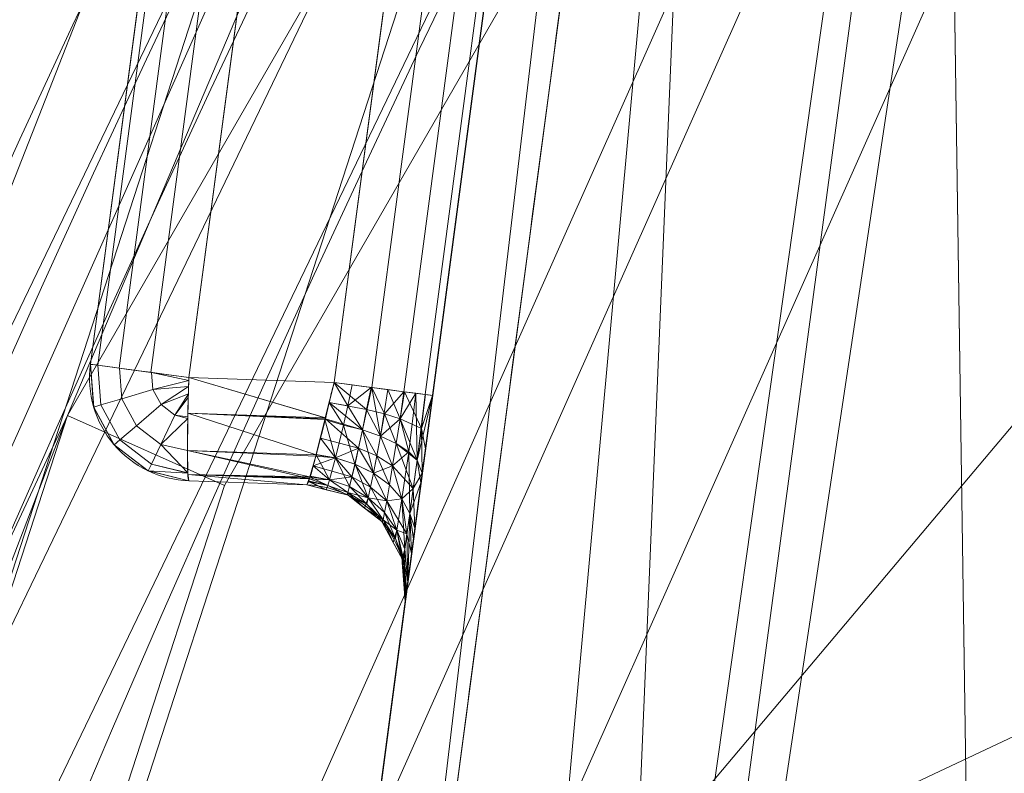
# Model space of a CAD drawing. Header units: millimetres. Extents: x -72 to 72, y -145 to 145.
# Tile 315 of 522: x -54.95 to -52.08, y 23.36 to 25.56. Entities that reach past the tile are written whole.
import ezdxf

# ---------------------------------------------------------------- set-up
doc = ezdxf.new("R2010")
doc.units = ezdxf.units.MM
doc.layers.add('1', color=7, linetype='CONTINUOUS')

msp = doc.modelspace()

# ---------------------------------------------------------------- linework, layer by layer
at = {"layer": '1', "color": 163, "linetype": 'Continuous', "lineweight": 13}
for p, q in [((-56.0092, 7.4308, -15.8119), (-52.1526, 36.5, -15.7782)), ((-52.1526, 36.5, -40.2218), (-56.0092, 7.4308, -40.1881)), ((-54.7463, 24.5534, -23.4991), (-54.4797, 26.5626, -23.4991)), ((-54.4797, 26.5626, -31.8422), (-54.7463, 24.5534, -31.8422)), ((-54.0365, 24.5006, -23.1844), (-53.766, 26.5394, -23.1844)), ((-53.766, 26.5394, -32.1569), (-54.0365, 24.5006, -32.1569)), ((-54.1928, 26.5245, -23.1993), (-54.4594, 24.5154, -23.1993)), ((-54.4594, 24.5154, -32.1421), (-54.1928, 26.5245, -32.1421)), ((-53.4791, 26.5014, -22.8846), (-53.7496, 24.4625, -22.8846)), ((-53.7496, 24.4625, -32.4567), (-53.4791, 26.5014, -32.4567)), ((-54.7463, 24.5534, -31.8422), (-54.7463, 24.5534, -23.4991)), ((-54.4594, 24.5154, -23.1993), (-54.0365, 24.5006, -23.1844)), ((-54.0365, 24.5006, -32.1569), (-54.4594, 24.5154, -32.1421)), ((-54.4594, 24.2142, -31.8422), (-54.1161, 24.2022, -31.8543)), ((-54.1161, 24.2022, -23.487), (-54.4594, 24.2142, -23.4991)), ((-54.4594, 24.2142, -23.4991), (-54.4594, 24.2142, -31.8422)), ((-54.1161, 24.2022, -31.8543), (-54.1161, 24.2022, -23.487)), ((-53.8291, 23.8629, -23.487), (-53.8291, 23.8629, -31.8543))]:
    msp.add_line(p, q, dxfattribs=at)
at = {"layer": '1', "color": 163, "linetype": 'Continuous', "lineweight": 13, "extrusion": (0, 0, -1)}
for centre, radius in [((0, 0, 144.0046), 61.0181), ((0, 0, 147), 60.9142), ((0, 0, 145), 60), ((0, 0, 146), 59.5), ((0, 0, 124.3698), 56.3953)]:
    msp.add_circle(centre, radius, dxfattribs=at)
at = {"layer": '1', "color": 163, "linetype": 'Continuous', "lineweight": 13}
for centre, radius in [((0, 0, -145), 60.4434), ((0, 0, -146.7071), 60.2071), ((0, 0, -146), 60)]:
    msp.add_circle(centre, radius, dxfattribs=at)
for centre, radius, start, end in [((0, 0, -142.5051), 63.5638, 137.72131, 170.379145), ((-54.4489, 24.514, -23.4991), 0.3, 172.4426, 268), ((-54.4489, 24.514, -31.8422), 0.3, 172.4426, 268)]:
    msp.add_arc(centre, radius, start, end, dxfattribs=at)
at = {"layer": '1', "color": 163, "linetype": 'Continuous', "lineweight": 13, "extrusion": (-0.131519, -0.991314, -1.94853e-16)}
for centre, start, end in [((-57.2, -23.4991, -17.14), 92.0175, 180), ((-57.2, -31.8422, -17.14), 180, 267.9825)]:
    msp.add_arc(centre, 0.3, start, end, dxfattribs=at)
at = {"layer": '1', "color": 163, "linetype": 'Continuous', "lineweight": 13, "extrusion": (0.998777, -0.034878, 0.03504)}
msp.add_arc((22.5988, -21.5479, -56.0607), 0.3, 89.8047, 180, dxfattribs=at)
at = {"layer": '1', "color": 163, "linetype": 'Continuous', "lineweight": 13, "extrusion": (-0.998777, 0.034878, 0.03504)}
msp.add_arc((-22.5988, -33.7594, 54.1216), 0.3, 269.8047, 360, dxfattribs=at)
at = {"layer": '1', "color": 163, "linetype": 'Continuous', "lineweight": 13, "extrusion": (0.131519, 0.991314, -2.08648e-16)}
for centre, start, end in [((56.8, -22.8846, 17.1809), 180, 267.9825), ((56.8, -32.4567, 17.1809), 92.0175, 180)]:
    msp.add_arc(centre, 0.3, start, end, dxfattribs=at)
at = {"layer": '1', "color": 163, "linetype": 'Continuous', "lineweight": 13, "extrusion": (0, 0, -1)}
for centre in [(54.1265, 23.9024, 23.487), (54.1265, 23.9024, 31.8543)]:
    msp.add_arc(centre, 0.3, 92, 187.5574, dxfattribs=at)
at = {"layer": '1', "color": 163, "linetype": 'Continuous', "lineweight": 13, "extrusion": (-0.991314, 0.131519, -1.38778e-17)}
for centre, major_axis, start_param, end_param in [((-53.7499, 24.4605, -23.485), (-0.0746, -0.5622, -0.2053), 0.345665, 1.91987), ((-53.7499, 24.4605, -31.8563), (-0.0746, -0.5622, 0.2053), 4.363315, 5.937521)]:
    msp.add_ellipse(centre, major_axis=major_axis, ratio=0.994688, start_param=start_param, end_param=end_param, dxfattribs=at)
at = {"layer": '1', "color": 163, "linetype": 'Continuous', "lineweight": 13}
for points, knots in [([(-55.8549, 7.4074, -13.2876), (-55.8265, 7.5773, -13.2398), (-55.7685, 7.9149, -13.1373), (-55.6492, 8.5829, -12.9119), (-55.4316, 9.7369, -12.4796), (-55.0953, 11.3543, -11.7958), (-54.6482, 13.2639, -10.927), (-54.1558, 15.1487, -10.0289), (-53.6164, 17.0145, -9.1185), (-53.0291, 18.8636, -8.2035), (-52.3939, 20.6977, -7.2904), (-51.7106, 22.5187, -6.386), (-50.9787, 24.3268, -5.4935), (-49.9359, 26.7175, -4.3198), (-48.5042, 29.6663, -2.8909), (-46.5723, 33.1336, -1.2579), (-45.1344, 35.3888, -0.242), (-44.376, 36.5, 0.2429)], [0, 0, 0, 0, 0.015625, 0.03125, 0.0625, 0.125, 0.1875, 0.25, 0.3125, 0.375, 0.4375, 0.5, 0.5625, 0.625, 0.75, 0.875, 1, 1, 1, 1]), ([(-51.5813, 36.4999, -45.0072), (-51.6522, 36.2377, -44.8575), (-51.7898, 35.7088, -44.5635), (-51.9829, 34.8977, -44.1505), (-52.1629, 34.0632, -43.7774), (-52.3014, 33.3441, -43.5214), (-52.4047, 32.7523, -43.3646), (-52.5002, 32.1655, -43.2498), (-52.567, 31.7061, -43.2091), (-52.6098, 31.3829, -43.2091), (-52.6527, 31.0601, -43.2086), (-52.7343, 30.4451, -43.2078), (-52.977, 28.6155, -43.2058), (-53.3442, 25.8481, -43.2023), (-53.8338, 22.1582, -43.1979), (-54.3233, 18.4683, -43.1934), (-54.8129, 14.7784, -43.1889), (-55.2209, 11.7034, -43.1855), (-55.5473, 9.2435, -43.182), (-55.7105, 8.0136, -43.1805), (-55.7921, 7.3986, -43.1802)], [0, 0, 0, 0, 0.03125, 0.0625, 0.09375, 0.125, 0.140625, 0.15625, 0.185938, 0.1875, 0.189062, 0.21875, 0.25, 0.375, 0.5, 0.625, 0.75, 0.875, 0.9375, 1, 1, 1, 1]), ([(-56.5, 0, 18.8148), (-56.5, 0.8525, 18.8148), (-56.4397, 2.5575, 18.7992), (-56.0802, 5.9497, 18.7093), (-55.1883, 10.1238, 18.4939), (-53.4522, 14.9297, 18.0897), (-51.1165, 19.4623, 17.5549), (-48.2543, 23.6596, 16.8962), (-44.9408, 27.4954, 16.1445), (-41.2478, 30.9483, 15.3319), (-38.574, 32.9925, 14.7564), (-37.1942, 33.9496, 14.462)], [0, 0, 0, 0, 0.0625, 0.125, 0.25, 0.375, 0.5, 0.625, 0.75, 0.875, 1, 1, 1, 1]), ([(-43.4941, 28.813, 9.6204), (-43.9221, 28.4025, 9.2513), (-44.7541, 27.5748, 8.4925), (-46.3243, 25.8936, 6.905), (-48.1179, 23.7455, 4.8105), (-49.6954, 21.5428, 2.6029), (-50.8309, 19.7538, 0.7804), (-51.6197, 18.4008, -0.6127), (-52.3485, 17.0339, -2.0246), (-53.019, 15.6516, -3.4504), (-53.592, 14.3442, -4.8008), (-53.9634, 13.4086, -5.7699), (-54.172, 12.8518, -6.3483), (-54.3767, 12.2931, -6.9264), (-54.705, 11.3402, -7.8942), (-55.1247, 9.9612, -9.2297), (-55.4562, 8.6866, -10.3781), (-55.6678, 7.7468, -11.1313), (-55.7835, 7.1882, -11.5352), (-55.8399, 6.8986, -11.7221), (-55.8679, 6.7502, -11.81)], [0, 0, 0, 0, 0.0625, 0.125, 0.25, 0.375, 0.4375, 0.5, 0.5625, 0.625, 0.6875, 0.738281, 0.75, 0.761719, 0.8125, 0.875, 0.9375, 0.96875, 0.984375, 1, 1, 1, 1])]:
    msp.add_open_spline(points, degree=3, knots=knots, dxfattribs=at)
for points in [[(-54.1161, 24.2022, -23.487), (-54.1154, 24.2022, -23.4671), (-54.1129, 24.2061, -23.4272), (-54.1066, 24.2234, -23.3699), (-54.0985, 24.2515, -23.3173), (-54.0889, 24.2891, -23.2712), (-54.0774, 24.3347, -23.2337), (-54.0646, 24.3865, -23.2057), (-54.051, 24.4425, -23.1885), (-54.0414, 24.4812, -23.1845), (-54.0365, 24.5006, -23.1844)], [(-54.1161, 24.2022, -31.8543), (-54.1103, 24.202, -32.0184), (-54.0741, 24.338, -32.1563), (-54.0365, 24.5006, -32.1569)]]:
    msp.add_open_spline(points, degree=3, dxfattribs=at)
for points in [[(-55.6479, 24.776, -147), (-40.7596, 45.2681, -147), (-44.9085, 44.2054, -147), (-48.3296, 42.2302, -147)], [(-55.6479, 24.776, -147), (-52.2583, 41.8173, -147), (-56.0152, 43.038, -147)], [(-55.1728, 42.6061, -142.3978), (-51.5818, 41.7705, -142.456), (-59.5749, 22.1627, -142.5051)], [(-48.3296, 42.2302, -147), (-52.2583, 41.8173, -147), (-55.6479, 24.776, -147)], [(-59.5749, 22.1627, -142.5051), (-51.5818, 41.7705, -142.456), (-49.4678, 41.9368, -142.4826)], [(-49.4678, 41.9368, -142.4826), (-48.4853, 41.1039, -142.5051), (-59.5749, 22.1627, -142.5051)], [(-56.8902, 41.5225, -163), (-52.4412, 40.0769, -163), (-55.841, -40.9879, -163), (-62.3, 0, -163)], [(-46.6895, -40.9879, -163), (-51.2652, -40.0152, -163), (-52.4412, 40.0769, -163), (-47.7888, 40.5659, -163)], [(-51.2652, -40.0152, -163), (-55.841, -40.9879, -163), (-52.4412, 40.0769, -163)], [(-48.8398, 28.1976, -124.3698), (-66.3716, 38.9758, -124.7375), (-63.8752, 24.819, -124.5816)], [(-54.1168, 14.9355, -10.0386), (-52.1526, 36.5, -15.7782), (-56.0092, 7.4308, -15.8119)], [(-54.007, 20.8528, -43.1963), (-56.0092, 7.4308, -40.1881), (-52.1526, 36.5, -40.2218)], [(-56.0092, 7.4308, -15.8119), (-52.1526, 36.5, -15.7782), (-55.1561, 13.8611, -22.9419), (-55.1902, 13.6043, -22.8846)], [(-55.7273, 9.5561, -32.5155), (-55.6975, 9.7807, -32.3844), (-52.1526, 36.5, -40.2218), (-56.0092, 7.4308, -40.1881)], [(-52.1526, 36.5, -40.2218), (-55.6975, 9.7807, -32.3844), (-55.3891, 12.105, -32.3999), (-55.3554, 12.359, -32.4567)], [(-52.1526, 36.5, -40.2218), (-55.3554, 12.359, -32.4567), (-55.1902, 13.6043, -32.4567)], [(-55.1902, 13.6043, -32.4567), (-55.1693, 13.762, -32.4358), (-52.1526, 36.5, -40.2218)], [(-55.1693, 13.762, -32.4358), (-55.1386, 13.993, -32.3147), (-52.1526, 36.5, -40.2218)], [(-52.1526, 36.5, -15.7782), (-55.1289, 14.0662, -23.1005), (-55.1561, 13.8611, -22.9419)], [(-52.1526, 36.5, -40.2218), (-55.1386, 13.993, -32.3147), (-54.9415, 15.4783, -32.3995), (-54.9076, 15.7343, -32.4567)], [(-54.8992, 15.7976, -22.8846), (-54.9198, 15.6421, -22.9053), (-55.1289, 14.0662, -23.1005), (-52.1526, 36.5, -15.7782)], [(-52.1526, 36.5, -40.2218), (-54.9076, 15.7343, -32.4567), (-54.1108, 21.7402, -32.4567)], [(-52.1526, 36.5, -15.7782), (-54.1108, 21.7402, -22.8846), (-54.8992, 15.7976, -22.8846)], [(-51.0663, 36.5, -10.0456), (-54.1168, 14.9355, -10.0386), (-53.7342, 16.5925, -9.3235)], [(-54.1168, 14.9355, -10.0386), (-51.0663, 36.5, -10.0456), (-52.1526, 36.5, -15.7782)], [(-52.1526, 36.5, -15.7782), (-54.0767, 21.997, -22.9419), (-54.1108, 21.7402, -22.8846)], [(-54.1108, 21.7402, -32.4567), (-54.0898, 21.8979, -32.4358), (-52.1526, 36.5, -40.2218)], [(-54.0898, 21.8979, -32.4358), (-54.0592, 22.129, -32.3147), (-52.1526, 36.5, -40.2218)], [(-52.1526, 36.5, -15.7782), (-54.0495, 22.2022, -23.1005), (-54.0767, 21.997, -22.9419)], [(-54.0592, 22.129, -32.3147), (-54.0385, 22.2849, -32.1099), (-52.1526, 36.5, -40.2218)], [(-53.7702, 24.3071, -22.9053), (-53.8008, 24.0764, -23.0264), (-54.0495, 22.2022, -23.1005), (-52.1526, 36.5, -15.7782)], [(-52.1526, 36.5, -40.2218), (-54.0385, 22.2849, -32.1099), (-53.7833, 24.2086, -32.3999), (-53.7496, 24.4625, -32.4567)], [(-52.1526, 36.5, -40.2218), (-52.7646, 30.2169, -43.2076), (-54.007, 20.8528, -43.1963)], [(-53.7496, 24.4625, -22.8846), (-53.7702, 24.3071, -22.9053), (-52.1526, 36.5, -15.7782)], [(-52.1526, 36.5, -15.7782), (-53.4791, 26.5014, -22.8846), (-53.7496, 24.4625, -22.8846)], [(-52.1526, 36.5, -40.2218), (-53.7496, 24.4625, -32.4567), (-53.4791, 26.5014, -32.4567)], [(-50.743, 36.5, -8.3391), (-53.7342, 16.5925, -9.3235), (-49.4231, 27.4007, -4.0068)], [(-50.743, 36.5, -8.3391), (-51.0663, 36.5, -10.0456), (-53.7342, 16.5925, -9.3235)], [(-48.7086, 35.3888, -146.7071), (-58.8914, 12.5178, -146.7071), (-58.1998, 12.3707, -146), (-48.1365, 34.9732, -146)], [(-48.541, 35.2671, -145), (-48.541, 35.2671, -146), (-58.6889, 12.4747, -146), (-58.6889, 12.4747, -145)], [(-48.541, 35.2671, -145), (-54.8127, 24.4042, -145), (-52.3455, 30.2217, -145)], [(-54.8127, 24.4042, -146), (-48.541, 35.2671, -146), (-48.1365, 34.9732, -146), (-54.356, 24.2008, -146)], [(-57.8423, 17.842, -146.9239), (-50.0135, 34.0986, -146.9239), (-50.3297, 34.3142, -147), (-58.208, 17.9548, -147)], [(-57.5323, 17.7464, -146.7071), (-49.7454, 33.9159, -146.7071), (-50.0135, 34.0986, -146.9239), (-57.8423, 17.842, -146.9239)], [(-51.4822, 16.7276, -123.8834), (-43.7933, 31.8177, -123.8834), (-45.6247, 33.1483, -124.3698), (-53.6351, 17.4271, -124.3698)], [(-55.0478, 31.7819, -142.5051), (-54.2181, 31.3028, -142.6799), (-61.036, 13.9311, -142.6799), (-61.9701, 14.1443, -142.5051)], [(-61.036, 13.9311, -142.6799), (-54.2181, 31.3028, -142.6799), (-53.3779, 30.8177, -143.2514), (-60.0901, 13.7152, -143.2514)], [(-59.4882, 13.5778, -144.0046), (-60.0901, 13.7152, -143.2514), (-53.3779, 30.8177, -143.2514), (-52.8432, 30.509, -144.0046)], [(-60.6838, 6.3781, -144.0046), (-52.8432, 30.509, -144.0046), (-52.3455, 30.2217, -145), (-60.1123, 6.3181, -145)], [(-57.4851, 18.678, -145), (-52.3455, 30.2217, -145), (-54.8127, 24.4042, -145)], [(-46.836, 29.6628, -59.588), (-48.3654, 25.2079, -59.4403), (-53.0751, 27.876, -43.2048)], [(-48.8398, 28.1976, -124.3698), (-63.8752, 24.819, -124.5816), (-63.0255, 11.3657, -124.52)], [(-63.0255, 11.3657, -124.52), (-55.5385, 9.7929, -124.3698), (-48.8398, 28.1976, -124.3698)], [(-53.7665, 22.665, -43.1985), (-53.0751, 27.876, -43.2048), (-48.3654, 25.2079, -59.4403)], [(-54.4797, 26.5626, -23.4991), (-54.7463, 24.5534, -23.4991), (-54.7247, 24.5506, -23.3867), (-54.4581, 26.5597, -23.3867)], [(-54.7463, 24.5534, -31.8422), (-54.4797, 26.5626, -31.8422), (-54.4581, 26.5597, -31.9546), (-54.7247, 24.5506, -31.9546)], [(-54.7463, 24.5534, -23.4991), (-54.4797, 26.5626, -23.4991), (-54.4797, 26.5626, -31.8422), (-54.7463, 24.5534, -31.8422)], [(-54.4581, 26.5597, -23.3867), (-54.7247, 24.5506, -23.3867), (-54.6629, 24.5424, -23.2907), (-54.3963, 26.5515, -23.2907)], [(-54.7247, 24.5506, -31.9546), (-54.4581, 26.5597, -31.9546), (-54.3963, 26.5515, -32.0506), (-54.6629, 24.5424, -32.0506)], [(-54.3963, 26.5515, -23.2907), (-54.6629, 24.5424, -23.2907), (-54.5699, 24.53, -23.225), (-54.3034, 26.5392, -23.225)], [(-54.6629, 24.5424, -32.0506), (-54.3963, 26.5515, -32.0506), (-54.3034, 26.5392, -32.1163), (-54.5699, 24.53, -32.1163)], [(-54.3034, 26.5392, -23.225), (-54.5699, 24.53, -23.225), (-54.4594, 24.5154, -23.1993), (-54.1928, 26.5245, -23.1993)], [(-54.5699, 24.53, -32.1163), (-54.3034, 26.5392, -32.1163), (-54.1928, 26.5245, -32.1421), (-54.4594, 24.5154, -32.1421)], [(-54.0365, 24.5006, -23.1844), (-53.766, 26.5394, -23.1844), (-54.1928, 26.5245, -23.1993), (-54.4594, 24.5154, -23.1993)], [(-53.766, 26.5394, -32.1569), (-54.0365, 24.5006, -32.1569), (-54.4594, 24.5154, -32.1421), (-54.1928, 26.5245, -32.1421)], [(-53.766, 26.5394, -23.1844), (-54.0365, 24.5006, -23.1844), (-53.926, 24.4859, -23.1587), (-53.6555, 26.5248, -23.1587)], [(-54.0365, 24.5006, -32.1569), (-53.766, 26.5394, -32.1569), (-53.6555, 26.5248, -32.1827), (-53.926, 24.4859, -32.1827)], [(-53.6555, 26.5248, -23.1587), (-53.926, 24.4859, -23.1587), (-53.833, 24.4736, -23.093), (-53.5625, 26.5124, -23.093)], [(-53.926, 24.4859, -32.1827), (-53.6555, 26.5248, -32.1827), (-53.5625, 26.5124, -32.2483), (-53.833, 24.4736, -32.2483)], [(-53.5625, 26.5124, -23.093), (-53.833, 24.4736, -23.093), (-53.7712, 24.4654, -22.997), (-53.5007, 26.5042, -22.997)], [(-53.833, 24.4736, -32.2483), (-53.5625, 26.5124, -32.2483), (-53.5007, 26.5042, -32.3443), (-53.7712, 24.4654, -32.3443)], [(-53.5007, 26.5042, -22.997), (-53.7712, 24.4654, -22.997), (-53.7496, 24.4625, -22.8846), (-53.4791, 26.5014, -22.8846)], [(-53.7712, 24.4654, -32.3443), (-53.5007, 26.5042, -32.3443), (-53.4791, 26.5014, -32.4567), (-53.7496, 24.4625, -32.4567)], [(-48.3654, 25.2079, -59.4403), (-49.6047, 20.8141, -59.4488), (-53.7665, 22.665, -43.1985)], [(-54.7154, 24.4352, -23.3861), (-54.7244, 24.5505, -23.3861), (-54.7463, 24.5534, -23.4991), (-54.7366, 24.4289, -23.4991)], [(-54.7463, 24.5534, -23.4991), (-54.7463, 24.5534, -31.8422), (-54.7368, 24.4296, -31.8422), (-54.7368, 24.4296, -23.4991)], [(-54.7366, 24.4289, -31.8422), (-54.7463, 24.5534, -31.8422), (-54.7244, 24.5505, -31.9553), (-54.7154, 24.4352, -31.9553)], [(-54.6549, 24.4531, -23.2897), (-54.6619, 24.5422, -23.2897), (-54.7244, 24.5505, -23.3861), (-54.7154, 24.4352, -23.3861)], [(-54.7154, 24.4352, -31.9553), (-54.7244, 24.5505, -31.9553), (-54.6619, 24.5422, -32.0516), (-54.6549, 24.4531, -32.0516)], [(-54.5641, 24.4799, -23.2242), (-54.568, 24.5298, -23.2242), (-54.6619, 24.5422, -23.2897), (-54.6549, 24.4531, -23.2897)], [(-54.6549, 24.4531, -32.0516), (-54.6619, 24.5422, -32.0516), (-54.568, 24.5298, -32.1171), (-54.5641, 24.4799, -32.1171)], [(-54.568, 24.5298, -23.2242), (-54.5641, 24.4799, -23.2242), (-54.4596, 24.5067, -23.2001)], [(-54.4596, 24.5067, -23.2001), (-54.4594, 24.5154, -23.1993), (-54.568, 24.5298, -23.2242)], [(-54.568, 24.5298, -32.1171), (-54.4594, 24.5154, -32.1421), (-54.4596, 24.5067, -32.1412)], [(-54.4596, 24.5067, -32.1412), (-54.5641, 24.4799, -32.1171), (-54.568, 24.5298, -32.1171)], [(-54.4602, 24.489, -23.2018), (-54.4596, 24.5067, -23.2001), (-54.5641, 24.4799, -23.2242)], [(-54.5641, 24.4799, -32.1171), (-54.4596, 24.5067, -32.1412), (-54.4602, 24.489, -32.1395)], [(-54.4594, 24.5154, -23.1993), (-54.4624, 24.4113, -23.2175), (-54.062, 24.3975, -23.2043)], [(-54.061, 24.3976, -32.137), (-54.4624, 24.4113, -32.1238), (-54.4594, 24.5154, -32.1421)], [(-54.062, 24.3975, -23.2043), (-54.0365, 24.5006, -23.1844), (-54.4594, 24.5154, -23.1993)], [(-54.4594, 24.5154, -32.1421), (-54.0365, 24.5006, -32.1569), (-54.061, 24.3976, -32.137)], [(-54.0365, 24.5006, -23.1844), (-54.0509, 24.4422, -23.1957), (-53.9964, 24.4327, -23.185)], [(-53.9416, 24.4219, -32.173), (-54.0504, 24.442, -32.1456), (-54.0365, 24.5006, -32.1569)], [(-53.9964, 24.4327, -23.185), (-53.9842, 24.4937, -23.1722), (-54.0365, 24.5006, -23.1844)], [(-54.0365, 24.5006, -32.1569), (-53.9288, 24.4863, -32.182), (-53.9416, 24.4219, -32.173)], [(-53.9288, 24.4863, -23.1593), (-53.9842, 24.4937, -23.1722), (-53.9964, 24.4327, -23.185)], [(-54.5403, 24.4359, -23.2242), (-54.5641, 24.4799, -23.2242), (-54.6549, 24.4531, -23.2897), (-54.6123, 24.3744, -23.2897)], [(-54.6123, 24.3744, -32.0516), (-54.6549, 24.4531, -32.0516), (-54.5641, 24.4799, -32.1171), (-54.5403, 24.4359, -32.1171)], [(-54.5641, 24.4799, -23.2242), (-54.5403, 24.4359, -23.2242), (-54.4602, 24.489, -23.2018)], [(-54.4602, 24.489, -32.1395), (-54.5403, 24.4359, -32.1171), (-54.5641, 24.4799, -32.1171)], [(-54.4609, 24.4675, -23.2038), (-54.4602, 24.489, -23.2018), (-54.5403, 24.4359, -23.2242)], [(-54.5403, 24.4359, -32.1171), (-54.4602, 24.489, -32.1395), (-54.4609, 24.4675, -32.1375)], [(-54.5403, 24.4359, -23.2242), (-54.5006, 24.4055, -23.2242), (-54.4609, 24.4675, -23.2038)], [(-54.4609, 24.4675, -32.1375), (-54.5006, 24.4055, -32.1171), (-54.5403, 24.4359, -32.1171)], [(-54.4612, 24.4567, -23.2049), (-54.4609, 24.4675, -23.2038), (-54.5006, 24.4055, -23.2242)], [(-54.5006, 24.4055, -32.1171), (-54.4609, 24.4675, -32.1375), (-54.4612, 24.4567, -32.1365)], [(-53.9964, 24.4327, -23.185), (-53.9539, 24.3625, -23.189), (-53.9288, 24.4863, -23.1593)], [(-53.926, 24.4859, -23.1587), (-53.9288, 24.4863, -23.1593), (-53.9539, 24.3625, -23.189)], [(-53.926, 24.4859, -23.1587), (-53.9539, 24.3625, -23.189), (-53.9013, 24.3445, -23.1627)], [(-53.9416, 24.4219, -32.173), (-53.9288, 24.4863, -32.182), (-53.926, 24.4859, -32.1827)], [(-53.8894, 24.4092, -32.2012), (-53.9416, 24.4219, -32.173), (-53.926, 24.4859, -32.1827)], [(-53.9013, 24.3445, -23.1627), (-53.8801, 24.4799, -23.1262), (-53.926, 24.4859, -23.1587)], [(-53.926, 24.4859, -32.1827), (-53.833, 24.4736, -32.2483), (-53.8894, 24.4092, -32.2012)], [(-53.8801, 24.4799, -23.1262), (-53.9013, 24.3445, -23.1627), (-53.8435, 24.3951, -23.1011)], [(-53.833, 24.4736, -32.2483), (-53.8435, 24.3951, -32.2403), (-53.8894, 24.4092, -32.2012)], [(-53.8435, 24.3951, -23.1011), (-53.833, 24.4736, -23.093), (-53.8801, 24.4799, -23.1262)], [(-53.8435, 24.3951, -23.1011), (-53.8315, 24.4734, -23.0906), (-53.833, 24.4736, -23.093)], [(-53.833, 24.4736, -32.2483), (-53.8315, 24.4734, -32.2507), (-53.8435, 24.3951, -32.2403)], [(-53.8315, 24.4734, -23.0906), (-53.8435, 24.3951, -23.1011), (-53.7817, 24.3663, -23.0004)], [(-53.8435, 24.3951, -32.2403), (-53.8315, 24.4734, -32.2507), (-53.7987, 24.4691, -32.3017)], [(-53.7987, 24.4691, -32.3017), (-53.8189, 24.299, -32.2604), (-53.8435, 24.3951, -32.2403)], [(-53.7817, 24.3663, -23.0004), (-53.7712, 24.4654, -22.997), (-53.8315, 24.4734, -23.0906)], [(-53.7944, 24.2745, -32.3107), (-53.8189, 24.299, -32.2604), (-53.7987, 24.4691, -32.3017)], [(-53.7987, 24.4691, -32.3017), (-53.7712, 24.4654, -32.3443), (-53.7944, 24.2745, -32.3107)], [(-53.7712, 24.4654, -32.3443), (-53.7697, 24.4652, -32.3526), (-53.7944, 24.2745, -32.3107)], [(-53.7944, 24.2745, -32.3107), (-53.7697, 24.4652, -32.3526), (-53.7496, 24.4625, -32.4567)], [(-53.7496, 24.4625, -22.8846), (-53.7712, 24.4654, -22.997), (-53.7817, 24.3663, -23.0004)], [(-54.6123, 24.3744, -23.2897), (-54.6549, 24.4531, -23.2897), (-54.7154, 24.4352, -23.3861), (-54.6602, 24.3335, -23.3861)], [(-54.6602, 24.3335, -31.9553), (-54.7154, 24.4352, -31.9553), (-54.6549, 24.4531, -32.0516), (-54.6123, 24.3744, -32.0516)], [(-54.4626, 24.4003, -23.2218), (-54.4612, 24.4567, -23.2049), (-54.5006, 24.4055, -23.2242)], [(-54.5006, 24.4055, -32.1171), (-54.4612, 24.4567, -32.1365), (-54.4626, 24.4003, -32.1195)], [(-54.0509, 24.4422, -23.1957), (-54.0631, 24.3928, -23.2052), (-54.0093, 24.3762, -23.2042)], [(-53.9539, 24.3625, -32.1523), (-54.0616, 24.395, -32.1364), (-54.0504, 24.442, -32.1456)], [(-54.0093, 24.3762, -23.2042), (-53.9964, 24.4327, -23.185), (-54.0509, 24.4422, -23.1957)], [(-54.0504, 24.442, -32.1456), (-53.9416, 24.4219, -32.173), (-53.9539, 24.3625, -32.1523)], [(-53.7496, 24.4625, -32.4567), (-53.7833, 24.2086, -32.3999), (-53.7944, 24.2745, -32.3107)], [(-53.7817, 24.3663, -23.0004), (-53.7702, 24.3071, -22.9053), (-53.7496, 24.4625, -22.8846)], [(-54.7368, 24.4296, -23.4991), (-54.7368, 24.4296, -31.8422), (-54.678, 24.3203, -31.8422), (-54.678, 24.3203, -23.4991)], [(-54.6602, 24.3335, -23.3861), (-54.7154, 24.4352, -23.3861), (-54.7366, 24.4289, -23.4991), (-54.677, 24.3191, -23.4991)], [(-54.677, 24.3191, -31.8422), (-54.7366, 24.4289, -31.8422), (-54.7154, 24.4352, -31.9553), (-54.6602, 24.3335, -31.9553)], [(-54.5006, 24.4055, -23.2242), (-54.5403, 24.4359, -23.2242), (-54.6123, 24.3744, -23.2897), (-54.5413, 24.32, -23.2897)], [(-54.5413, 24.32, -32.0516), (-54.6123, 24.3744, -32.0516), (-54.5403, 24.4359, -32.1171), (-54.5006, 24.4055, -32.1171)], [(-54.4624, 24.4113, -23.2175), (-54.4637, 24.3026, -23.2867), (-54.0887, 24.2901, -23.2745)], [(-54.0883, 24.2903, -32.0668), (-54.4637, 24.3026, -32.0546), (-54.4624, 24.4113, -32.1238)], [(-54.0887, 24.2901, -23.2745), (-54.0631, 24.3928, -23.2052), (-54.4624, 24.4113, -23.2175)], [(-54.0631, 24.3928, -23.2052), (-54.062, 24.3975, -23.2043), (-54.4624, 24.4113, -23.2175)], [(-54.4624, 24.4113, -32.1238), (-54.0616, 24.395, -32.1364), (-54.0883, 24.2903, -32.0668)], [(-54.4624, 24.4113, -32.1238), (-54.061, 24.3976, -32.137), (-54.0616, 24.395, -32.1364)], [(-53.9964, 24.4327, -23.185), (-54.0093, 24.3762, -23.2042), (-53.9539, 24.3625, -23.189)], [(-53.9012, 24.3445, -32.1786), (-53.9539, 24.3625, -32.1523), (-53.9416, 24.4219, -32.173)], [(-53.9416, 24.4219, -32.173), (-53.8894, 24.4092, -32.2012), (-53.9012, 24.3445, -32.1786)], [(-53.8552, 24.3229, -32.2153), (-53.9012, 24.3445, -32.1786), (-53.8894, 24.4092, -32.2012)], [(-53.8894, 24.4092, -32.2012), (-53.8435, 24.3951, -32.2403), (-53.8552, 24.3229, -32.2153)], [(-58.6889, 12.4747, -146), (-54.8127, 24.4042, -146), (-54.356, 24.2008, -146), (-58.1998, 12.3707, -146)], [(-54.8127, 24.4042, -145), (-57.0634, 18.541, -145), (-57.4851, 18.678, -145)], [(-54.4627, 24.3953, -23.2251), (-54.5006, 24.4055, -23.2242), (-54.5413, 24.32, -23.2897)], [(-54.5413, 24.32, -32.0516), (-54.5006, 24.4055, -32.1171), (-54.4627, 24.3953, -32.1162)], [(-54.5413, 24.32, -23.2897), (-54.4637, 24.3026, -23.2867), (-54.4627, 24.3953, -23.2251)], [(-54.4627, 24.3953, -32.1162), (-54.4637, 24.3026, -32.0546), (-54.5413, 24.32, -32.0516)], [(-54.5006, 24.4055, -23.2242), (-54.4627, 24.3953, -23.2251), (-54.4626, 24.4003, -23.2218)], [(-54.4626, 24.4003, -32.1195), (-54.4627, 24.3953, -32.1162), (-54.5006, 24.4055, -32.1171)], [(-54.0631, 24.3928, -23.2052), (-54.0886, 24.2904, -23.2743), (-54.0323, 24.281, -23.272)], [(-53.9653, 24.3092, -32.1208), (-54.0761, 24.3382, -32.0987), (-54.0616, 24.395, -32.1364)], [(-54.0323, 24.281, -23.272), (-54.0093, 24.3762, -23.2042), (-54.0631, 24.3928, -23.2052)], [(-54.0616, 24.395, -32.1364), (-53.9539, 24.3625, -32.1523), (-53.9653, 24.3092, -32.1208)], [(-53.9013, 24.3445, -23.1627), (-53.8552, 24.3229, -23.126), (-53.8435, 24.3951, -23.1011)], [(-53.8435, 24.3951, -23.1011), (-53.8552, 24.3229, -23.126), (-53.7944, 24.2745, -23.0306)], [(-53.8189, 24.299, -32.2604), (-53.8552, 24.3229, -32.2153), (-53.8435, 24.3951, -32.2403)], [(-53.7944, 24.2745, -23.0306), (-53.7817, 24.3663, -23.0004), (-53.8435, 24.3951, -23.1011)], [(-54.5413, 24.32, -23.2897), (-54.6123, 24.3744, -23.2897), (-54.6602, 24.3335, -23.3861), (-54.5684, 24.2631, -23.3861)], [(-54.5684, 24.2631, -31.9553), (-54.6602, 24.3335, -31.9553), (-54.6123, 24.3744, -32.0516), (-54.5413, 24.32, -32.0516)], [(-54.0093, 24.3762, -23.2042), (-54.0323, 24.281, -23.272), (-53.9756, 24.2631, -23.2613)], [(-53.9756, 24.2631, -23.2613), (-53.9539, 24.3625, -23.189), (-54.0093, 24.3762, -23.2042)], [(-53.9539, 24.3625, -23.189), (-53.9756, 24.2631, -23.2613), (-53.9219, 24.2365, -23.2416)], [(-53.9121, 24.2865, -32.1442), (-53.9653, 24.3092, -32.1208), (-53.9539, 24.3625, -32.1523)], [(-53.9219, 24.2365, -23.2416), (-53.9013, 24.3445, -23.1627), (-53.9539, 24.3625, -23.189)], [(-53.9539, 24.3625, -32.1523), (-53.9012, 24.3445, -32.1786), (-53.9121, 24.2865, -32.1442)], [(-53.7817, 24.3663, -23.0004), (-53.7944, 24.2745, -23.0306), (-53.7796, 24.2363, -22.9424)], [(-53.7796, 24.2363, -22.9424), (-53.7702, 24.3071, -22.9053), (-53.7817, 24.3663, -23.0004)], [(-54.5684, 24.2631, -23.3861), (-54.6602, 24.3335, -23.3861), (-54.677, 24.3191, -23.4991), (-54.5779, 24.2431, -23.4991)], [(-54.5779, 24.2431, -31.8422), (-54.677, 24.3191, -31.8422), (-54.6602, 24.3335, -31.9553), (-54.5684, 24.2631, -31.9553)], [(-54.0323, 24.281, -32.0693), (-54.0882, 24.2904, -32.0669), (-54.0761, 24.3382, -32.0987)], [(-54.0323, 24.281, -32.0693), (-54.0761, 24.3382, -32.0987), (-53.9653, 24.3092, -32.1208)], [(-53.8659, 24.2581, -23.1641), (-53.9013, 24.3445, -23.1627), (-53.9219, 24.2365, -23.2416)], [(-53.8659, 24.2581, -32.1773), (-53.9121, 24.2865, -32.1442), (-53.9012, 24.3445, -32.1786)], [(-53.8659, 24.2581, -23.1641), (-53.8552, 24.3229, -23.126), (-53.9013, 24.3445, -23.1627)], [(-53.9012, 24.3445, -32.1786), (-53.8552, 24.3229, -32.2153), (-53.8659, 24.2581, -32.1773)], [(-53.8552, 24.3229, -23.126), (-53.8659, 24.2581, -23.1641), (-53.8058, 24.1916, -23.0776)], [(-53.8659, 24.2581, -32.1773), (-53.8552, 24.3229, -32.2153), (-53.8189, 24.299, -32.2604)], [(-53.8058, 24.1916, -23.0776), (-53.7944, 24.2745, -23.0306), (-53.8552, 24.3229, -23.126)], [(-54.678, 24.3203, -23.4991), (-54.678, 24.3203, -31.8422), (-54.5799, 24.2441, -31.8422), (-54.5799, 24.2441, -23.4991)], [(-54.5413, 24.32, -23.2897), (-54.5684, 24.2631, -23.3861), (-54.4626, 24.2372, -23.3841)], [(-54.4626, 24.2372, -31.9572), (-54.5684, 24.2631, -31.9553), (-54.5413, 24.32, -32.0516)], [(-54.4626, 24.2372, -23.3841), (-54.4637, 24.3026, -23.2867), (-54.5413, 24.32, -23.2897)], [(-54.5413, 24.32, -32.0516), (-54.4637, 24.3026, -32.0546), (-54.4626, 24.2372, -31.9572)], [(-54.4637, 24.3026, -23.2867), (-54.4624, 24.2329, -23.3951), (-54.1077, 24.221, -23.3829)], [(-54.1077, 24.221, -23.3829), (-54.0897, 24.2859, -23.2773), (-54.4637, 24.3026, -23.2867)], [(-54.0897, 24.2859, -23.2773), (-54.0887, 24.2901, -23.2745), (-54.4637, 24.3026, -23.2867)], [(-54.4637, 24.3026, -32.0546), (-54.0883, 24.2903, -32.0668), (-54.1066, 24.2255, -31.9699)], [(-54.1066, 24.2255, -31.9699), (-54.4624, 24.2329, -31.9462), (-54.4637, 24.3026, -32.0546)], [(-53.9653, 24.3092, -32.1208), (-53.9755, 24.2631, -32.08), (-54.0323, 24.281, -32.0693)], [(-53.9219, 24.2365, -32.0997), (-53.9755, 24.2631, -32.08), (-53.9653, 24.3092, -32.1208)], [(-53.9653, 24.3092, -32.1208), (-53.9121, 24.2865, -32.1442), (-53.9219, 24.2365, -32.0997)], [(-53.8189, 24.299, -32.2604), (-53.8393, 24.1621, -32.1629), (-53.8659, 24.2581, -32.1773)], [(-53.8158, 24.1193, -32.2021), (-53.8393, 24.1621, -32.1629), (-53.8189, 24.299, -32.2604)], [(-53.8189, 24.299, -32.2604), (-53.7944, 24.2745, -32.3107), (-53.8158, 24.1193, -32.2021)], [(-54.0494, 24.2173, -31.9712), (-54.1066, 24.2255, -31.9699), (-54.0883, 24.2903, -32.0668)], [(-54.0323, 24.281, -23.272), (-54.0897, 24.2859, -23.2773), (-54.0974, 24.2582, -23.3223)], [(-54.0974, 24.2582, -23.3223), (-53.9844, 24.2254, -23.3099), (-54.0323, 24.281, -23.272)], [(-54.0323, 24.281, -23.272), (-54.0886, 24.2904, -23.2743), (-54.0897, 24.2859, -23.2773)], [(-54.0883, 24.2903, -32.0668), (-54.0882, 24.2904, -32.0669), (-54.0323, 24.281, -32.0693)], [(-54.0883, 24.2903, -32.0668), (-54.0323, 24.281, -32.0693), (-54.0494, 24.2173, -31.9712)], [(-53.9915, 24.1972, -31.9765), (-54.0494, 24.2173, -31.9712), (-54.0323, 24.281, -32.0693)], [(-53.9844, 24.2254, -23.3099), (-53.9756, 24.2631, -23.2613), (-54.0323, 24.281, -23.272)], [(-54.0323, 24.281, -32.0693), (-53.9755, 24.2631, -32.08), (-53.9915, 24.1972, -31.9765)], [(-53.8753, 24.2021, -32.1279), (-53.9219, 24.2365, -32.0997), (-53.9121, 24.2865, -32.1442)], [(-53.9121, 24.2865, -32.1442), (-53.8659, 24.2581, -32.1773), (-53.8753, 24.2021, -32.1279)], [(-53.8158, 24.1193, -32.2021), (-53.7944, 24.2745, -32.3107), (-53.7833, 24.2086, -32.3999)], [(-53.7796, 24.2363, -22.9424), (-53.7944, 24.2745, -23.0306), (-53.8058, 24.1916, -23.0776)], [(-54.5799, 24.2441, -23.4991), (-54.5799, 24.2441, -31.8422), (-54.4594, 24.2142, -31.8422), (-54.4594, 24.2142, -23.4991)], [(-54.4625, 24.2368, -23.3861), (-54.5684, 24.2631, -23.3861), (-54.5779, 24.2431, -23.4991)], [(-54.5779, 24.2431, -31.8422), (-54.5684, 24.2631, -31.9553), (-54.4625, 24.2368, -31.9552)], [(-54.5779, 24.2431, -23.4991), (-54.4594, 24.2142, -23.4991), (-54.4625, 24.2368, -23.3861)], [(-54.4625, 24.2368, -31.9552), (-54.4594, 24.2142, -31.8422), (-54.5779, 24.2431, -31.8422)], [(-54.5684, 24.2631, -23.3861), (-54.4625, 24.2368, -23.3861), (-54.4626, 24.2372, -23.3841)], [(-54.4626, 24.2372, -31.9572), (-54.4625, 24.2368, -31.9552), (-54.5684, 24.2631, -31.9553)], [(-54.0974, 24.2582, -23.3223), (-54.1059, 24.2278, -23.3719), (-54.0494, 24.2173, -23.3701)], [(-53.9844, 24.2254, -23.3099), (-54.0974, 24.2582, -23.3223), (-54.0494, 24.2173, -23.3701)], [(-53.9367, 24.165, -31.9869), (-53.9915, 24.1972, -31.9765), (-53.9755, 24.2631, -32.08)], [(-53.9756, 24.2631, -23.2613), (-53.9844, 24.2254, -23.3099), (-53.9301, 24.1956, -23.2946)], [(-53.9301, 24.1956, -23.2946), (-53.9219, 24.2365, -23.2416), (-53.9756, 24.2631, -23.2613)], [(-53.9755, 24.2631, -32.08), (-53.9219, 24.2365, -32.0997), (-53.9367, 24.165, -31.9869)], [(-53.9367, 24.165, -31.9869), (-53.9219, 24.2365, -32.0997), (-53.8832, 24.1562, -32.069)], [(-53.9219, 24.2365, -23.2416), (-53.9301, 24.1956, -23.2946), (-53.8832, 24.1562, -23.2724)], [(-53.9219, 24.2365, -23.2416), (-53.8753, 24.2021, -23.2135), (-53.8659, 24.2581, -23.1641)], [(-53.8832, 24.1562, -23.2724), (-53.8753, 24.2021, -23.2135), (-53.9219, 24.2365, -23.2416)], [(-53.9219, 24.2365, -32.0997), (-53.8753, 24.2021, -32.1279), (-53.8832, 24.1562, -32.069)], [(-53.8659, 24.2581, -23.1641), (-53.8753, 24.2021, -23.2135), (-53.8393, 24.1621, -23.1785)], [(-53.8393, 24.1621, -32.1629), (-53.8753, 24.2021, -32.1279), (-53.8659, 24.2581, -32.1773)], [(-53.8393, 24.1621, -23.1785), (-53.8058, 24.1916, -23.0776), (-53.8659, 24.2581, -23.1641)], [(-53.8058, 24.1916, -23.0776), (-53.8008, 24.0764, -23.0264), (-53.7796, 24.2363, -22.9424)], [(-54.4624, 24.2329, -23.3951), (-54.4594, 24.2142, -23.4991), (-54.1161, 24.2022, -23.487)], [(-54.1161, 24.2022, -23.487), (-54.1081, 24.2196, -23.3852), (-54.4624, 24.2329, -23.3951)], [(-54.1081, 24.2196, -23.3852), (-54.1077, 24.221, -23.3829), (-54.4624, 24.2329, -23.3951)], [(-54.4624, 24.2329, -31.9462), (-54.1076, 24.2231, -31.9581), (-54.1161, 24.2022, -31.8543)], [(-54.1161, 24.2022, -31.8543), (-54.4594, 24.2142, -31.8422), (-54.4624, 24.2329, -31.9462)], [(-54.1066, 24.2255, -31.9699), (-54.1076, 24.2231, -31.9581), (-54.4624, 24.2329, -31.9462)], [(-54.1161, 24.2022, -31.8543), (-54.1161, 24.2022, -23.487), (-54.4594, 24.2142, -23.4991), (-54.4594, 24.2142, -31.8422)], [(-54.0598, 24.1882, -31.8543), (-54.1161, 24.2022, -31.8543), (-54.1113, 24.2141, -31.9131)], [(-54.1114, 24.2123, -23.4277), (-54.1161, 24.2022, -23.487), (-54.0598, 24.1882, -23.487)], [(-54.1081, 24.2196, -23.3852), (-54.1114, 24.2123, -23.4277), (-54.055, 24.2002, -23.4269)], [(-54.0598, 24.1882, -23.487), (-54.055, 24.2002, -23.4269), (-54.1114, 24.2123, -23.4277)], [(-54.055, 24.2002, -31.9144), (-54.1113, 24.2141, -31.9131), (-54.1066, 24.2255, -31.9699)], [(-54.1113, 24.2141, -31.9131), (-54.055, 24.2002, -31.9144), (-54.0598, 24.1882, -31.8543)], [(-54.0494, 24.2173, -23.3701), (-54.1059, 24.2278, -23.3719), (-54.1081, 24.2196, -23.3852)], [(-54.055, 24.2002, -23.4269), (-54.0494, 24.2173, -23.3701), (-54.1081, 24.2196, -23.3852)], [(-54.1066, 24.2255, -31.9699), (-54.0494, 24.2173, -31.9712), (-54.055, 24.2002, -31.9144)], [(-54.0494, 24.2173, -23.3701), (-54.055, 24.2002, -23.4269), (-53.9966, 24.1797, -23.4244)], [(-53.9966, 24.1797, -31.9169), (-54.055, 24.2002, -31.9144), (-54.0494, 24.2173, -31.9712)], [(-54.0494, 24.2173, -23.3701), (-53.9915, 24.1972, -23.3648), (-53.9844, 24.2254, -23.3099)], [(-53.9966, 24.1797, -23.4244), (-53.9915, 24.1972, -23.3648), (-54.0494, 24.2173, -23.3701)], [(-54.0494, 24.2173, -31.9712), (-53.9915, 24.1972, -31.9765), (-53.9966, 24.1797, -31.9169)], [(-54.0385, 22.2849, -32.1099), (-53.8106, 24.0025, -32.2404), (-53.7833, 24.2086, -32.3999)], [(-53.9844, 24.2254, -23.3099), (-53.9915, 24.1972, -23.3648), (-53.9367, 24.165, -23.3544)], [(-53.9367, 24.165, -23.3544), (-53.9301, 24.1956, -23.2946), (-53.9844, 24.2254, -23.3099)], [(-53.7833, 24.2086, -32.3999), (-53.8051, 24.0443, -32.2728), (-53.8158, 24.1193, -32.2021)], [(-54.1161, 24.2022, -23.487), (-54.1161, 24.2022, -31.8543), (-53.9956, 24.1723, -31.8543), (-53.9956, 24.1723, -23.487)], [(-54.055, 24.2002, -23.4269), (-54.0598, 24.1882, -23.487), (-53.9956, 24.1723, -23.487)], [(-53.9995, 24.1732, -31.8543), (-54.0598, 24.1882, -31.8543), (-54.055, 24.2002, -31.9144)], [(-53.9956, 24.1723, -23.487), (-53.9966, 24.1797, -23.4244), (-54.055, 24.2002, -23.4269)], [(-54.055, 24.2002, -31.9144), (-53.9966, 24.1797, -31.9169), (-53.9995, 24.1732, -31.8543)], [(-53.9956, 24.1723, -31.8543), (-53.9995, 24.1732, -31.8543), (-53.9966, 24.1797, -31.9169)], [(-53.9915, 24.1972, -23.3648), (-53.9966, 24.1797, -23.4244), (-53.9413, 24.1461, -23.4191)], [(-53.9966, 24.1797, -31.9169), (-53.9915, 24.1972, -31.9765), (-53.9367, 24.165, -31.9869)], [(-53.9413, 24.1461, -23.4191), (-53.9966, 24.1797, -23.4244), (-53.9956, 24.1723, -23.487)], [(-53.9475, 24.135, -31.8543), (-53.9956, 24.1723, -31.8543), (-53.9966, 24.1797, -31.9169)], [(-53.9966, 24.1797, -31.9169), (-53.9367, 24.165, -31.9869), (-53.9475, 24.135, -31.8543)], [(-53.9413, 24.1461, -23.4191), (-53.9367, 24.165, -23.3544), (-53.9915, 24.1972, -23.3648)], [(-53.9301, 24.1956, -23.2946), (-53.9367, 24.165, -23.3544), (-53.8894, 24.1219, -23.339)], [(-53.8894, 24.1219, -23.339), (-53.8832, 24.1562, -23.2724), (-53.9301, 24.1956, -23.2946)], [(-53.8393, 24.1621, -23.1785), (-53.8753, 24.2021, -23.2135), (-53.8832, 24.1562, -23.2724)], [(-53.8832, 24.1562, -32.069), (-53.8753, 24.2021, -32.1279), (-53.8393, 24.1621, -32.1629)], [(-53.8393, 24.1621, -23.1785), (-53.8158, 24.1193, -23.1392), (-53.8058, 24.1916, -23.0776)], [(-53.8008, 24.0764, -23.0264), (-53.8058, 24.1916, -23.0776), (-53.8158, 24.1193, -23.1392)], [(-53.9413, 24.1461, -23.4191), (-53.9956, 24.1723, -23.487), (-53.8975, 24.0961, -23.487)], [(-53.9956, 24.1723, -23.487), (-53.9956, 24.1723, -31.8543), (-53.8975, 24.0961, -31.8543), (-53.8975, 24.0961, -23.487)], [(-53.9475, 24.135, -31.8543), (-53.9367, 24.165, -31.9869), (-53.8936, 24.1006, -31.9301)], [(-53.9367, 24.165, -23.3544), (-53.9413, 24.1461, -23.4191), (-53.8936, 24.1006, -23.4112)], [(-53.8936, 24.1006, -23.4112), (-53.8894, 24.1219, -23.339), (-53.9367, 24.165, -23.3544)], [(-53.9367, 24.165, -31.9869), (-53.8894, 24.1219, -32.0024), (-53.8936, 24.1006, -31.9301)], [(-53.8832, 24.1562, -32.069), (-53.8894, 24.1219, -32.0024), (-53.9367, 24.165, -31.9869)], [(-53.8832, 24.1562, -23.2724), (-53.8894, 24.1219, -23.339), (-53.8533, 24.0705, -23.3195)], [(-53.8533, 24.0705, -32.0218), (-53.8894, 24.1219, -32.0024), (-53.8832, 24.1562, -32.069)], [(-53.8832, 24.1562, -23.2724), (-53.8533, 24.0705, -23.3195), (-53.8393, 24.1621, -23.1785)], [(-53.8393, 24.1621, -32.1629), (-53.8241, 24.0597, -32.128), (-53.8832, 24.1562, -32.069)], [(-53.8832, 24.1562, -32.069), (-53.8241, 24.0597, -32.128), (-53.8533, 24.0705, -32.0218)], [(-53.8393, 24.1621, -23.1785), (-53.8533, 24.0705, -23.3195), (-53.8305, 24.0148, -23.2975)], [(-53.8305, 24.0148, -23.2975), (-53.8158, 24.1193, -23.1392), (-53.8393, 24.1621, -23.1785)], [(-53.8393, 24.1621, -32.1629), (-53.8158, 24.1193, -32.2021), (-53.8241, 24.0597, -32.128)], [(-53.8936, 24.1006, -31.9301), (-53.8975, 24.0961, -31.8543), (-53.9475, 24.135, -31.8543)], [(-53.8975, 24.0961, -23.487), (-53.8936, 24.1006, -23.4112), (-53.9413, 24.1461, -23.4191)], [(-53.8533, 24.0705, -23.3195), (-53.8894, 24.1219, -23.339), (-53.8936, 24.1006, -23.4112)], [(-53.8573, 24.0459, -31.9403), (-53.8936, 24.1006, -31.9301), (-53.8894, 24.1219, -32.0024)], [(-53.8894, 24.1219, -32.0024), (-53.8533, 24.0705, -32.0218), (-53.8573, 24.0459, -31.9403)], [(-53.8975, 24.0961, -23.487), (-53.896, 24.0934, -23.487), (-53.8936, 24.1006, -23.4112)], [(-53.8936, 24.1006, -31.9301), (-53.896, 24.0934, -31.8543), (-53.8975, 24.0961, -31.8543)], [(-53.8975, 24.0961, -23.487), (-53.8975, 24.0961, -31.8543), (-53.8386, 23.9867, -31.8543), (-53.8386, 23.9867, -23.487)], [(-53.8936, 24.1006, -23.4112), (-53.896, 24.0934, -23.487), (-53.8645, 24.0348, -23.487)], [(-53.896, 24.0934, -31.8543), (-53.8936, 24.1006, -31.9301), (-53.8573, 24.0459, -31.9403)], [(-53.8573, 24.0459, -31.9403), (-53.8386, 23.9867, -31.8543), (-53.896, 24.0934, -31.8543)], [(-53.8936, 24.1006, -23.4112), (-53.8645, 24.0348, -23.487), (-53.8533, 24.0705, -23.3195)], [(-53.8158, 24.1193, -23.1392), (-53.8305, 24.0148, -23.2975), (-53.8218, 23.9187, -23.2336)], [(-53.8106, 24.0025, -32.2404), (-53.8241, 24.0597, -32.128), (-53.8158, 24.1193, -32.2021)], [(-53.8218, 23.9187, -23.2336), (-53.8049, 24.0457, -23.0667), (-53.8158, 24.1193, -23.1392)], [(-53.8158, 24.1193, -23.1392), (-53.8049, 24.0457, -23.0667), (-53.8008, 24.0764, -23.0264)], [(-53.8158, 24.1193, -32.2021), (-53.8051, 24.0443, -32.2728), (-53.8106, 24.0025, -32.2404)], [(-53.8008, 24.0764, -23.0264), (-53.8218, 23.9187, -23.2336), (-54.0495, 22.2022, -23.1005)], [(-53.8533, 24.0705, -23.3195), (-53.8645, 24.0348, -23.487), (-53.8386, 23.9867, -23.487)], [(-53.8345, 23.9865, -31.9518), (-53.8573, 24.0459, -31.9403), (-53.8533, 24.0705, -32.0218)], [(-53.8386, 23.9867, -23.487), (-53.8305, 24.0148, -23.2975), (-53.8533, 24.0705, -23.3195)], [(-53.8241, 24.0597, -32.128), (-53.8304, 24.0147, -32.0438), (-53.8533, 24.0705, -32.0218)], [(-53.8533, 24.0705, -32.0218), (-53.8304, 24.0147, -32.0438), (-53.8345, 23.9865, -31.9518)], [(-53.8386, 23.9867, -31.8543), (-53.8573, 24.0459, -31.9403), (-53.8345, 23.9865, -31.9518)], [(-53.8215, 23.9204, -32.0815), (-53.8304, 24.0147, -32.0438), (-53.8241, 24.0597, -32.128)], [(-53.8241, 24.0597, -32.128), (-53.8106, 24.0025, -32.2404), (-53.8215, 23.9204, -32.0815)], [(-53.8386, 23.9867, -23.487), (-53.8379, 23.9768, -23.487), (-53.8305, 24.0148, -23.2975)], [(-53.8305, 24.0148, -23.2975), (-53.8379, 23.9768, -23.487), (-53.8291, 23.8629, -23.487)], [(-53.8345, 23.9865, -31.9518), (-53.8304, 24.0147, -32.0438), (-53.8215, 23.9204, -32.0815)], [(-53.8291, 23.8629, -23.487), (-53.8218, 23.9187, -23.2336), (-53.8305, 24.0148, -23.2975)], [(-53.8265, 23.8831, -32.0093), (-53.8106, 24.0025, -32.2404), (-54.0385, 22.2849, -32.1099)], [(-53.8386, 23.9867, -23.487), (-53.8386, 23.9867, -31.8543), (-53.8291, 23.8629, -31.8543), (-53.8291, 23.8629, -23.487)], [(-53.8345, 23.9865, -31.9518), (-53.8379, 23.9768, -31.8543), (-53.8386, 23.9867, -31.8543)], [(-53.8291, 23.8629, -31.8543), (-53.8379, 23.9768, -31.8543), (-53.8345, 23.9865, -31.9518)], [(-53.8345, 23.9865, -31.9518), (-53.8265, 23.8831, -32.0093), (-53.8291, 23.8629, -31.8543)], [(-53.8215, 23.9204, -32.0815), (-53.8265, 23.8831, -32.0093), (-53.8345, 23.9865, -31.9518)], [(-53.8218, 23.9187, -23.2336), (-53.8291, 23.8629, -23.487), (-54.0339, 22.3199, -23.3284), (-54.0495, 22.2022, -23.1005)], [(-53.8265, 23.8831, -32.0093), (-54.0385, 22.2849, -32.1099), (-54.0312, 22.3399, -31.8598)], [(-54.0312, 22.3399, -23.4815), (-54.0339, 22.3199, -23.3284), (-53.8291, 23.8629, -23.487)], [(-53.8291, 23.8629, -31.8543), (-53.8265, 23.8831, -32.0093), (-54.0312, 22.3399, -31.8598)], [(-53.8291, 23.8629, -23.487), (-53.8291, 23.8629, -31.8543), (-54.0312, 22.3399, -31.8598), (-54.0312, 22.3399, -23.4815)]]:
    msp.add_3dface(points, dxfattribs=at)

doc.saveas('drawing.dxf')
